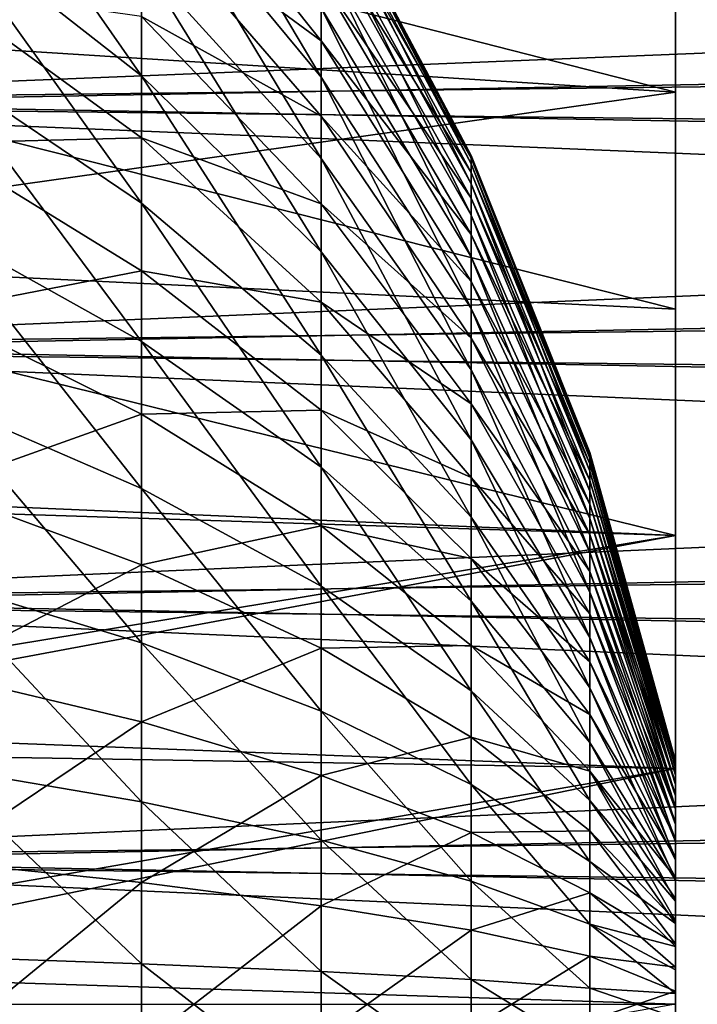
# Model space of a CAD drawing. Header units: millimetres. Extents: x -147 to 182, y -41 to 41.
# Tile 296 of 309: x 144 to 151, y 0 to 10. Entities that reach past the tile are written whole.
import ezdxf

# ---------------------------------------------------------------- set-up
doc = ezdxf.new("R2010")
doc.units = ezdxf.units.MM
doc.header["$LTSCALE"] = 51.403556
for name, color, linetype in [('100', 7, 'CONTINUOUS'), ('129', 7, 'CONTINUOUS'), ('20', 7, 'CONTINUOUS'), ('21', 7, 'CONTINUOUS'), ('97', 7, 'CONTINUOUS'), ('99', 7, 'CONTINUOUS')]:
    doc.layers.add(name, color=color, linetype=linetype)

msp = doc.modelspace()

# ---------------------------------------------------------------- linework, layer by layer
at = {"layer": '100', "color": 7, "linetype": 'CONTINUOUS'}
for points in [[(150.585, 11.402, 17.336), (150.585, 9.313, 18.543), (138.872, 12.307, 18.712), (150.585, 11.402, 17.336)], [(138.872, 12.307, 18.712), (150.585, 9.313, 18.543), (138.872, 10.051, 20.014), (138.872, 12.307, 18.712)], [(150.585, 9.313, -18.543), (150.585, 11.402, -17.337), (138.872, 10.051, -20.014), (150.585, 9.313, -18.543)], [(150.585, 7.097, 19.499), (138.872, 7.66, 21.045), (138.872, 10.051, 20.014), (150.585, 7.097, 19.499)], [(150.585, 9.313, 18.543), (150.585, 7.097, 19.499), (138.872, 10.051, 20.014), (150.585, 9.313, 18.543)], [(138.872, 7.66, -21.045), (150.585, 9.313, -18.543), (138.872, 10.051, -20.014), (138.872, 7.66, -21.045)], [(150.585, 7.097, -19.499), (150.585, 9.313, -18.543), (138.872, 7.66, -21.045), (150.585, 7.097, -19.499)], [(150.585, 4.785, -20.191), (150.585, 7.097, -19.499), (138.872, 7.66, -21.045), (150.585, 4.785, -20.191)], [(138.872, 5.165, -21.792), (150.585, 4.785, -20.191), (138.872, 7.66, -21.045), (138.872, 5.165, -21.792)], [(138.872, 2.6, -22.245), (150.585, 4.785, -20.191), (138.872, 5.165, -21.792), (138.872, 2.6, -22.245)], [(150.585, 2.409, -20.61), (150.585, 4.785, -20.191), (138.872, 2.6, -22.245), (150.585, 2.409, -20.61)], [(138.872, 0, -22.396), (150.585, 2.409, -20.61), (138.872, 2.6, -22.245), (138.872, 0, -22.396)], [(150.585, 0, -20.75), (150.585, 2.409, -20.61), (138.872, 0, -22.396), (150.585, 0, -20.75)]]:
    msp.add_3dface(points, dxfattribs=at)
at = {"layer": '129', "color": 7, "linetype": 'CONTINUOUS'}
for points in [[(150.585, 19.053, 8.219), (150.585, 19.878, 5.951), (150.585, 9.313, -18.543), (150.585, 19.053, 8.219)], [(150.585, 19.878, 5.951), (150.585, 11.402, -17.337), (150.585, 9.313, -18.543), (150.585, 19.878, 5.951)], [(150.585, 17.97, 10.375), (150.585, 19.053, 8.219), (150.585, 7.097, -19.499), (150.585, 17.97, 10.375)], [(150.585, 19.053, 8.219), (150.585, 9.313, -18.543), (150.585, 7.097, -19.499), (150.585, 19.053, 8.219)], [(150.585, 16.644, 12.391), (150.585, 17.97, 10.375), (150.585, 4.785, -20.191), (150.585, 16.644, 12.391)], [(150.585, 17.97, 10.375), (150.585, 7.097, -19.499), (150.585, 4.785, -20.191), (150.585, 17.97, 10.375)], [(150.585, 15.093, 14.24), (150.585, 16.644, 12.391), (150.585, 2.409, -20.61), (150.585, 15.093, 14.24)], [(150.585, 16.644, 12.391), (150.585, 4.785, -20.191), (150.585, 2.409, -20.61), (150.585, 16.644, 12.391)], [(150.585, 13.338, 15.896), (150.585, 15.093, 14.24), (150.585, 0, -20.75), (150.585, 13.338, 15.896)], [(150.585, 15.093, 14.24), (150.585, 2.409, -20.61), (150.585, 0, -20.75), (150.585, 15.093, 14.24)], [(150.585, 11.402, 17.336), (150.585, 13.338, 15.896), (150.585, -2.409, -20.61), (150.585, 11.402, 17.336)], [(150.585, 13.338, 15.896), (150.585, 0, -20.75), (150.585, -2.409, -20.61), (150.585, 13.338, 15.896)], [(150.585, 2.34, -0.852), (150.585, 2.412, -0.618), (150.585, 11.402, 17.336), (150.585, 2.34, -0.852)], [(150.585, 2.34, -0.852), (150.585, 11.402, 17.336), (150.585, -4.785, -20.191), (150.585, 2.34, -0.852)], [(150.585, 2.412, -0.618), (150.585, 2.461, -0.379), (150.585, 11.402, 17.336), (150.585, 2.412, -0.618)], [(150.585, 2.461, -0.379), (150.585, 9.313, 18.543), (150.585, 11.402, 17.336), (150.585, 2.461, -0.379)], [(150.585, 11.402, 17.336), (150.585, -2.409, -20.61), (150.585, -4.785, -20.191), (150.585, 11.402, 17.336)], [(150.585, 2.349, 0.826), (150.585, 2.257, 1.052), (150.585, 9.313, 18.543), (150.585, 2.349, 0.826)], [(150.585, 2.257, 1.052), (150.585, 2.143, 1.268), (150.585, 9.313, 18.543), (150.585, 2.257, 1.052)], [(150.585, 2.461, -0.379), (150.585, 2.486, -0.136), (150.585, 9.313, 18.543), (150.585, 2.461, -0.379)], [(150.585, 2.486, -0.136), (150.585, 2.487, 0.109), (150.585, 9.313, 18.543), (150.585, 2.486, -0.136)], [(150.585, 2.487, 0.109), (150.585, 2.465, 0.352), (150.585, 9.313, 18.543), (150.585, 2.487, 0.109)], [(150.585, 2.465, 0.352), (150.585, 2.418, 0.592), (150.585, 9.313, 18.543), (150.585, 2.465, 0.352)], [(150.585, 2.418, 0.592), (150.585, 2.349, 0.826), (150.585, 9.313, 18.543), (150.585, 2.418, 0.592)], [(150.585, 2.143, 1.268), (150.585, 2.008, 1.472), (150.585, 9.313, 18.543), (150.585, 2.143, 1.268)], [(150.585, 2.008, 1.472), (150.585, 1.854, 1.662), (150.585, 9.313, 18.543), (150.585, 2.008, 1.472)], [(150.585, 1.854, 1.662), (150.585, 1.682, 1.836), (150.585, 9.313, 18.543), (150.585, 1.854, 1.662)], [(150.585, 1.682, 1.836), (150.585, 1.494, 1.992), (150.585, 9.313, 18.543), (150.585, 1.682, 1.836)], [(150.585, 1.494, 1.992), (150.585, 1.292, 2.129), (150.585, 9.313, 18.543), (150.585, 1.494, 1.992)], [(150.585, 1.292, 2.129), (150.585, 1.077, 2.245), (150.585, 9.313, 18.543), (150.585, 1.292, 2.129)], [(150.585, 1.077, 2.245), (150.585, 0.852, 2.34), (150.585, 9.313, 18.543), (150.585, 1.077, 2.245)], [(150.585, 0.852, 2.34), (150.585, 7.097, 19.499), (150.585, 9.313, 18.543), (150.585, 0.852, 2.34)], [(150.585, 0.852, 2.34), (150.585, 0.618, 2.412), (150.585, 7.097, 19.499), (150.585, 0.852, 2.34)], [(150.585, 0.618, 2.412), (150.585, 0.379, 2.461), (150.585, 7.097, 19.499), (150.585, 0.618, 2.412)], [(150.585, 0.379, 2.461), (150.585, 0.136, 2.486), (150.585, 7.097, 19.499), (150.585, 0.379, 2.461)], [(150.585, 0.136, 2.486), (150.585, -0.109, 2.487), (150.585, 7.097, 19.499), (150.585, 0.136, 2.486)], [(150.585, -0.109, 2.487), (150.585, -0.352, 2.465), (150.585, 7.097, 19.499), (150.585, -0.109, 2.487)], [(150.585, -0.352, 2.465), (150.585, -0.592, 2.418), (150.585, 7.097, 19.499), (150.585, -0.352, 2.465)], [(150.585, -0.592, 2.418), (150.585, -0.826, 2.349), (150.585, 7.097, 19.499), (150.585, -0.592, 2.418)], [(150.585, -0.826, 2.349), (150.585, -1.052, 2.257), (150.585, 7.097, 19.499), (150.585, -0.826, 2.349)], [(150.585, -1.052, 2.257), (150.585, -1.268, 2.143), (150.585, 7.097, 19.499), (150.585, -1.052, 2.257)], [(150.585, -1.268, 2.143), (150.585, -1.472, 2.008), (150.585, 7.097, 19.499), (150.585, -1.268, 2.143)], [(150.585, -1.472, 2.008), (150.585, -1.662, 1.854), (150.585, 7.097, 19.499), (150.585, -1.472, 2.008)], [(150.585, -1.662, 1.854), (150.585, -1.836, 1.682), (150.585, 7.097, 19.499), (150.585, -1.662, 1.854)], [(150.585, -1.836, 1.682), (150.585, -1.992, 1.494), (150.585, 7.097, 19.499), (150.585, -1.836, 1.682)], [(150.585, -1.992, 1.494), (150.585, 4.785, 20.191), (150.585, 7.097, 19.499), (150.585, -1.992, 1.494)], [(150.585, -1.992, 1.494), (150.585, -2.129, 1.292), (150.585, 4.785, 20.191), (150.585, -1.992, 1.494)], [(150.585, -2.129, 1.292), (150.585, -2.245, 1.077), (150.585, 4.785, 20.191), (150.585, -2.129, 1.292)], [(150.585, -2.245, 1.077), (150.585, -2.34, 0.852), (150.585, 4.785, 20.191), (150.585, -2.245, 1.077)], [(150.585, -2.34, 0.852), (150.585, -11.402, -17.336), (150.585, 4.785, 20.191), (150.585, -2.34, 0.852)], [(150.585, -11.402, -17.336), (150.585, 2.409, 20.61), (150.585, 4.785, 20.191), (150.585, -11.402, -17.336)], [(150.585, -11.402, -17.336), (150.585, -13.338, -15.896), (150.585, 2.409, 20.61), (150.585, -11.402, -17.336)], [(150.585, -13.338, -15.896), (150.585, 0, 20.75), (150.585, 2.409, 20.61), (150.585, -13.338, -15.896)], [(150.585, 2.245, -1.077), (150.585, 2.34, -0.852), (150.585, -4.785, -20.191), (150.585, 2.245, -1.077)], [(150.585, 2.129, -1.292), (150.585, 2.245, -1.077), (150.585, -4.785, -20.191), (150.585, 2.129, -1.292)], [(150.585, 1.992, -1.494), (150.585, 2.129, -1.292), (150.585, -4.785, -20.191), (150.585, 1.992, -1.494)], [(150.585, 1.836, -1.682), (150.585, 1.992, -1.494), (150.585, -7.097, -19.499), (150.585, 1.836, -1.682)], [(150.585, -7.097, -19.499), (150.585, 1.992, -1.494), (150.585, -4.785, -20.191), (150.585, -7.097, -19.499)], [(150.585, 1.662, -1.854), (150.585, 1.836, -1.682), (150.585, -7.097, -19.499), (150.585, 1.662, -1.854)], [(150.585, 1.472, -2.008), (150.585, 1.662, -1.854), (150.585, -7.097, -19.499), (150.585, 1.472, -2.008)], [(150.585, 1.268, -2.143), (150.585, 1.472, -2.008), (150.585, -7.097, -19.499), (150.585, 1.268, -2.143)], [(150.585, 1.052, -2.257), (150.585, 1.268, -2.143), (150.585, -7.097, -19.499), (150.585, 1.052, -2.257)], [(150.585, 0.826, -2.349), (150.585, 1.052, -2.257), (150.585, -7.097, -19.499), (150.585, 0.826, -2.349)], [(150.585, 0.592, -2.418), (150.585, 0.826, -2.349), (150.585, -7.097, -19.499), (150.585, 0.592, -2.418)], [(150.585, 0.352, -2.465), (150.585, 0.592, -2.418), (150.585, -7.097, -19.499), (150.585, 0.352, -2.465)], [(150.585, 0.109, -2.487), (150.585, 0.352, -2.465), (150.585, -7.097, -19.499), (150.585, 0.109, -2.487)], [(150.585, -0.136, -2.486), (150.585, 0.109, -2.487), (150.585, -7.097, -19.499), (150.585, -0.136, -2.486)]]:
    msp.add_3dface(points, dxfattribs=at)
at = {"layer": '20', "color": 7, "linetype": 'CONTINUOUS'}
for points in [[(145.13, 10.652, -9.479), (145.13, 9.479, -10.652), (143.011, 12.51, -11.133), (145.13, 10.652, -9.479)], [(143.011, 12.51, -11.133), (145.13, 9.479, -10.652), (143.011, 11.133, -12.51), (143.011, 12.51, -11.133)], [(146.966, 10.172, -5.484), (146.966, 9.466, -6.628), (145.13, 12.551, -6.767), (146.966, 10.172, -5.484)], [(145.13, 12.551, -6.767), (146.966, 9.466, -6.628), (145.13, 11.68, -8.179), (145.13, 12.551, -6.767)], [(146.966, 9.466, -6.628), (146.966, 8.633, -7.682), (145.13, 11.68, -8.179), (146.966, 9.466, -6.628)], [(145.13, 11.68, -8.179), (146.966, 8.633, -7.682), (145.13, 10.652, -9.479), (145.13, 11.68, -8.179)], [(148.499, 8.666, -0.252), (148.499, 8.579, -1.257), (146.966, 11.551, -0.336), (148.499, 8.666, -0.252)], [(146.966, 11.512, 1.007), (148.499, 8.666, -0.252), (146.966, 11.551, -0.336), (146.966, 11.512, 1.007)], [(146.966, 11.551, -0.336), (148.499, 8.579, -1.257), (146.966, 11.434, -1.675), (146.966, 11.551, -0.336)], [(148.499, 8.637, 0.756), (148.499, 8.666, -0.252), (146.966, 11.512, 1.007), (148.499, 8.637, 0.756)], [(146.966, 11.317, 2.337), (148.499, 8.637, 0.756), (146.966, 11.512, 1.007), (146.966, 11.317, 2.337)], [(148.499, 8.579, -1.257), (148.499, 8.375, -2.244), (146.966, 11.434, -1.675), (148.499, 8.579, -1.257)], [(146.966, 11.434, -1.675), (148.499, 8.375, -2.244), (146.966, 11.162, -2.991), (146.966, 11.434, -1.675)], [(148.499, 8.491, 1.753), (148.499, 8.637, 0.756), (146.966, 11.317, 2.337), (148.499, 8.491, 1.753)], [(146.966, 10.969, 3.635), (148.499, 8.491, 1.753), (146.966, 11.317, 2.337), (146.966, 10.969, 3.635)], [(148.499, 8.375, -2.244), (148.499, 8.057, -3.201), (146.966, 11.162, -2.991), (148.499, 8.375, -2.244)], [(146.966, 11.162, -2.991), (148.499, 8.057, -3.201), (146.966, 10.74, -4.267), (146.966, 11.162, -2.991)], [(145.13, 9.479, -10.652), (145.13, 8.179, -11.68), (143.011, 11.133, -12.51), (145.13, 9.479, -10.652)], [(143.011, 11.133, -12.51), (145.13, 8.179, -11.68), (143.011, 9.606, -13.718), (143.011, 11.133, -12.51)], [(148.499, 8.23, 2.727), (148.499, 8.491, 1.753), (146.966, 10.969, 3.635), (148.499, 8.23, 2.727)], [(146.966, 10.473, 4.884), (148.499, 8.23, 2.727), (146.966, 10.969, 3.635), (146.966, 10.473, 4.884)], [(148.499, 8.057, -3.201), (148.499, 7.631, -4.115), (146.966, 10.74, -4.267), (148.499, 8.057, -3.201)], [(146.966, 10.74, -4.267), (148.499, 7.631, -4.115), (146.966, 10.172, -5.484), (146.966, 10.74, -4.267)], [(146.966, 8.633, -7.682), (146.966, 7.682, -8.633), (145.13, 10.652, -9.479), (146.966, 8.633, -7.682)], [(145.13, 10.652, -9.479), (146.966, 7.682, -8.633), (145.13, 9.479, -10.652), (145.13, 10.652, -9.479)], [(148.499, 7.858, 3.664), (148.499, 8.23, 2.727), (146.966, 10.473, 4.884), (148.499, 7.858, 3.664)], [(148.499, 7.631, -4.115), (148.499, 7.102, -4.973), (146.966, 10.172, -5.484), (148.499, 7.631, -4.115)], [(146.966, 10.172, -5.484), (148.499, 7.102, -4.973), (146.966, 9.466, -6.628), (146.966, 10.172, -5.484)], [(145.13, 8.179, -11.68), (145.13, 6.767, -12.551), (143.011, 9.606, -13.718), (145.13, 8.179, -11.68)], [(143.011, 9.606, -13.718), (145.13, 6.767, -12.551), (143.011, 7.948, -14.741), (143.011, 9.606, -13.718)], [(146.966, 7.682, -8.633), (146.966, 6.628, -9.466), (145.13, 9.479, -10.652), (146.966, 7.682, -8.633)], [(145.13, 9.479, -10.652), (146.966, 6.628, -9.466), (145.13, 8.179, -11.68), (145.13, 9.479, -10.652)], [(148.499, 7.102, -4.973), (148.499, 6.477, -5.764), (146.966, 9.466, -6.628), (148.499, 7.102, -4.973)], [(146.966, 9.466, -6.628), (148.499, 6.477, -5.764), (146.966, 8.633, -7.682), (146.966, 9.466, -6.628)], [(149.71, 5.633, -0.164), (149.71, 5.576, -0.817), (148.499, 8.666, -0.252), (149.71, 5.633, -0.164)], [(148.499, 8.637, 0.756), (149.71, 5.633, -0.164), (148.499, 8.666, -0.252), (148.499, 8.637, 0.756)], [(148.499, 8.666, -0.252), (149.71, 5.576, -0.817), (148.499, 8.579, -1.257), (148.499, 8.666, -0.252)], [(148.499, 6.477, -5.764), (148.499, 5.764, -6.477), (146.966, 8.633, -7.682), (148.499, 6.477, -5.764)], [(146.966, 8.633, -7.682), (148.499, 5.764, -6.477), (146.966, 7.682, -8.633), (146.966, 8.633, -7.682)], [(149.71, 5.614, 0.491), (149.71, 5.633, -0.164), (148.499, 8.637, 0.756), (149.71, 5.614, 0.491)], [(148.499, 8.491, 1.753), (149.71, 5.614, 0.491), (148.499, 8.637, 0.756), (148.499, 8.491, 1.753)], [(149.71, 5.576, -0.817), (149.71, 5.443, -1.458), (148.499, 8.579, -1.257), (149.71, 5.576, -0.817)], [(148.499, 8.579, -1.257), (149.71, 5.443, -1.458), (148.499, 8.375, -2.244), (148.499, 8.579, -1.257)], [(149.71, 5.519, 1.139), (149.71, 5.614, 0.491), (148.499, 8.491, 1.753), (149.71, 5.519, 1.139)], [(148.499, 8.23, 2.727), (149.71, 5.519, 1.139), (148.499, 8.491, 1.753), (148.499, 8.23, 2.727)], [(149.71, 5.443, -1.458), (149.71, 5.237, -2.08), (148.499, 8.375, -2.244), (149.71, 5.443, -1.458)], [(148.499, 8.375, -2.244), (149.71, 5.237, -2.08), (148.499, 8.057, -3.201), (148.499, 8.375, -2.244)], [(146.966, 6.628, -9.466), (146.966, 5.484, -10.172), (145.13, 8.179, -11.68), (146.966, 6.628, -9.466)], [(145.13, 8.179, -11.68), (146.966, 5.484, -10.172), (145.13, 6.767, -12.551), (145.13, 8.179, -11.68)], [(149.71, 5.349, 1.772), (149.71, 5.519, 1.139), (148.499, 8.23, 2.727), (149.71, 5.349, 1.772)], [(148.499, 7.858, 3.664), (149.71, 5.349, 1.772), (148.499, 8.23, 2.727), (148.499, 7.858, 3.664)], [(149.71, 5.237, -2.08), (149.71, 4.96, -2.674), (148.499, 8.057, -3.201), (149.71, 5.237, -2.08)], [(148.499, 8.057, -3.201), (149.71, 4.96, -2.674), (148.499, 7.631, -4.115), (148.499, 8.057, -3.201)], [(145.13, 6.767, -12.551), (145.13, 5.264, -13.251), (143.011, 7.948, -14.741), (145.13, 6.767, -12.551)], [(143.011, 7.948, -14.741), (145.13, 5.264, -13.251), (143.011, 6.183, -15.564), (143.011, 7.948, -14.741)], [(149.71, 5.107, 2.381), (149.71, 5.349, 1.772), (148.499, 7.858, 3.664), (149.71, 5.107, 2.381)], [(148.499, 5.764, -6.477), (148.499, 4.973, -7.102), (146.966, 7.682, -8.633), (148.499, 5.764, -6.477)], [(146.966, 7.682, -8.633), (148.499, 4.973, -7.102), (146.966, 6.628, -9.466), (146.966, 7.682, -8.633)], [(149.71, 4.96, -2.674), (149.71, 4.616, -3.232), (148.499, 7.631, -4.115), (149.71, 4.96, -2.674)], [(148.499, 7.631, -4.115), (149.71, 4.616, -3.232), (148.499, 7.102, -4.973), (148.499, 7.631, -4.115)], [(149.71, 4.616, -3.232), (149.71, 4.209, -3.746), (148.499, 7.102, -4.973), (149.71, 4.616, -3.232)], [(148.499, 7.102, -4.973), (149.71, 4.209, -3.746), (148.499, 6.477, -5.764), (148.499, 7.102, -4.973)], [(146.966, 5.484, -10.172), (146.966, 4.267, -10.74), (145.13, 6.767, -12.551), (146.966, 5.484, -10.172)], [(145.13, 6.767, -12.551), (146.966, 4.267, -10.74), (145.13, 5.264, -13.251), (145.13, 6.767, -12.551)], [(148.499, 4.973, -7.102), (148.499, 4.115, -7.631), (146.966, 6.628, -9.466), (148.499, 4.973, -7.102)], [(146.966, 6.628, -9.466), (148.499, 4.115, -7.631), (146.966, 5.484, -10.172), (146.966, 6.628, -9.466)], [(149.71, 4.209, -3.746), (149.71, 3.746, -4.209), (148.499, 6.477, -5.764), (149.71, 4.209, -3.746)], [(148.499, 6.477, -5.764), (149.71, 3.746, -4.209), (148.499, 5.764, -6.477), (148.499, 6.477, -5.764)], [(145.13, 5.264, -13.251), (145.13, 3.69, -13.773), (143.011, 6.183, -15.564), (145.13, 5.264, -13.251)], [(143.011, 6.183, -15.564), (145.13, 3.69, -13.773), (143.011, 4.334, -16.176), (143.011, 6.183, -15.564)], [(149.71, 3.746, -4.209), (149.71, 3.232, -4.616), (148.499, 5.764, -6.477), (149.71, 3.746, -4.209)], [(148.499, 5.764, -6.477), (149.71, 3.232, -4.616), (148.499, 4.973, -7.102), (148.499, 5.764, -6.477)], [(149.71, 5.633, -0.164), (149.71, 5.614, 0.491), (150.585, 2.487, 0.109), (149.71, 5.633, -0.164)], [(149.71, 5.576, -0.817), (149.71, 5.633, -0.164), (150.585, 2.486, -0.136), (149.71, 5.576, -0.817)], [(150.585, 2.486, -0.136), (149.71, 5.633, -0.164), (150.585, 2.487, 0.109), (150.585, 2.486, -0.136)], [(149.71, 5.614, 0.491), (149.71, 5.519, 1.139), (150.585, 2.465, 0.352), (149.71, 5.614, 0.491)], [(150.585, 2.487, 0.109), (149.71, 5.614, 0.491), (150.585, 2.465, 0.352), (150.585, 2.487, 0.109)], [(149.71, 5.443, -1.458), (149.71, 5.576, -0.817), (150.585, 2.412, -0.618), (149.71, 5.443, -1.458)], [(150.585, 2.412, -0.618), (149.71, 5.576, -0.817), (150.585, 2.461, -0.379), (150.585, 2.412, -0.618)], [(150.585, 2.461, -0.379), (149.71, 5.576, -0.817), (150.585, 2.486, -0.136), (150.585, 2.461, -0.379)], [(148.499, 4.115, -7.631), (148.499, 3.201, -8.057), (146.966, 5.484, -10.172), (148.499, 4.115, -7.631)], [(146.966, 5.484, -10.172), (148.499, 3.201, -8.057), (146.966, 4.267, -10.74), (146.966, 5.484, -10.172)], [(149.71, 5.519, 1.139), (149.71, 5.349, 1.772), (150.585, 2.418, 0.592), (149.71, 5.519, 1.139)], [(150.585, 2.465, 0.352), (149.71, 5.519, 1.139), (150.585, 2.418, 0.592), (150.585, 2.465, 0.352)], [(149.71, 5.237, -2.08), (149.71, 5.443, -1.458), (150.585, 2.34, -0.852), (149.71, 5.237, -2.08)], [(150.585, 2.34, -0.852), (149.71, 5.443, -1.458), (150.585, 2.412, -0.618), (150.585, 2.34, -0.852)], [(149.71, 5.349, 1.772), (149.71, 5.107, 2.381), (150.585, 2.349, 0.826), (149.71, 5.349, 1.772)], [(150.585, 2.418, 0.592), (149.71, 5.349, 1.772), (150.585, 2.349, 0.826), (150.585, 2.418, 0.592)], [(146.966, 4.267, -10.74), (146.966, 2.991, -11.162), (145.13, 5.264, -13.251), (146.966, 4.267, -10.74)], [(145.13, 5.264, -13.251), (146.966, 2.991, -11.162), (145.13, 3.69, -13.773), (145.13, 5.264, -13.251)], [(149.71, 4.96, -2.674), (149.71, 5.237, -2.08), (150.585, 2.245, -1.077), (149.71, 4.96, -2.674)], [(150.585, 2.245, -1.077), (149.71, 5.237, -2.08), (150.585, 2.34, -0.852), (150.585, 2.245, -1.077)], [(149.71, 5.107, 2.381), (150.585, 2.257, 1.052), (150.585, 2.349, 0.826), (149.71, 5.107, 2.381)], [(149.71, 3.232, -4.616), (149.71, 2.674, -4.96), (148.499, 4.973, -7.102), (149.71, 3.232, -4.616)], [(148.499, 4.973, -7.102), (149.71, 2.674, -4.96), (148.499, 4.115, -7.631), (148.499, 4.973, -7.102)], [(149.71, 4.616, -3.232), (149.71, 4.96, -2.674), (150.585, 2.129, -1.292), (149.71, 4.616, -3.232)], [(150.585, 2.129, -1.292), (149.71, 4.96, -2.674), (150.585, 2.245, -1.077), (150.585, 2.129, -1.292)], [(149.71, 4.209, -3.746), (149.71, 4.616, -3.232), (150.585, 1.992, -1.494), (149.71, 4.209, -3.746)], [(150.585, 1.992, -1.494), (149.71, 4.616, -3.232), (150.585, 2.129, -1.292), (150.585, 1.992, -1.494)], [(145.13, 3.69, -13.773), (145.13, 2.067, -14.108), (143.011, 4.334, -16.176), (145.13, 3.69, -13.773)], [(143.011, 4.334, -16.176), (145.13, 2.067, -14.108), (143.011, 2.427, -16.57), (143.011, 4.334, -16.176)], [(148.499, 3.201, -8.057), (148.499, 2.244, -8.375), (146.966, 4.267, -10.74), (148.499, 3.201, -8.057)], [(146.966, 4.267, -10.74), (148.499, 2.244, -8.375), (146.966, 2.991, -11.162), (146.966, 4.267, -10.74)], [(149.71, 3.746, -4.209), (149.71, 4.209, -3.746), (150.585, 1.662, -1.854), (149.71, 3.746, -4.209)], [(150.585, 1.662, -1.854), (149.71, 4.209, -3.746), (150.585, 1.836, -1.682), (150.585, 1.662, -1.854)], [(150.585, 1.836, -1.682), (149.71, 4.209, -3.746), (150.585, 1.992, -1.494), (150.585, 1.836, -1.682)], [(149.71, 2.674, -4.96), (149.71, 2.08, -5.237), (148.499, 4.115, -7.631), (149.71, 2.674, -4.96)], [(148.499, 4.115, -7.631), (149.71, 2.08, -5.237), (148.499, 3.201, -8.057), (148.499, 4.115, -7.631)], [(149.71, 3.232, -4.616), (149.71, 3.746, -4.209), (150.585, 1.472, -2.008), (149.71, 3.232, -4.616)], [(150.585, 1.472, -2.008), (149.71, 3.746, -4.209), (150.585, 1.662, -1.854), (150.585, 1.472, -2.008)], [(146.966, 2.991, -11.162), (146.966, 1.675, -11.434), (145.13, 3.69, -13.773), (146.966, 2.991, -11.162)], [(145.13, 3.69, -13.773), (146.966, 1.675, -11.434), (145.13, 2.067, -14.108), (145.13, 3.69, -13.773)], [(149.71, 2.674, -4.96), (149.71, 3.232, -4.616), (150.585, 1.268, -2.143), (149.71, 2.674, -4.96)], [(150.585, 1.268, -2.143), (149.71, 3.232, -4.616), (150.585, 1.472, -2.008), (150.585, 1.268, -2.143)], [(149.71, 2.08, -5.237), (149.71, 1.458, -5.443), (148.499, 3.201, -8.057), (149.71, 2.08, -5.237)], [(148.499, 3.201, -8.057), (149.71, 1.458, -5.443), (148.499, 2.244, -8.375), (148.499, 3.201, -8.057)], [(148.499, 2.244, -8.375), (148.499, 1.257, -8.579), (146.966, 2.991, -11.162), (148.499, 2.244, -8.375)], [(146.966, 2.991, -11.162), (148.499, 1.257, -8.579), (146.966, 1.675, -11.434), (146.966, 2.991, -11.162)], [(149.71, 2.08, -5.237), (149.71, 2.674, -4.96), (150.585, 1.052, -2.257), (149.71, 2.08, -5.237)], [(150.585, 1.052, -2.257), (149.71, 2.674, -4.96), (150.585, 1.268, -2.143), (150.585, 1.052, -2.257)], [(145.13, 2.067, -14.108), (145.13, 0.415, -14.253), (143.011, 2.427, -16.57), (145.13, 2.067, -14.108)], [(143.011, 2.427, -16.57), (145.13, 0.415, -14.253), (143.011, 0.487, -16.74), (143.011, 2.427, -16.57)], [(149.71, 1.458, -5.443), (149.71, 0.817, -5.576), (148.499, 2.244, -8.375), (149.71, 1.458, -5.443)], [(148.499, 2.244, -8.375), (149.71, 0.817, -5.576), (148.499, 1.257, -8.579), (148.499, 2.244, -8.375)], [(146.966, 1.675, -11.434), (146.966, 0.336, -11.551), (145.13, 2.067, -14.108), (146.966, 1.675, -11.434)], [(145.13, 2.067, -14.108), (146.966, 0.336, -11.551), (145.13, 0.415, -14.253), (145.13, 2.067, -14.108)], [(149.71, 1.458, -5.443), (149.71, 2.08, -5.237), (150.585, 0.826, -2.349), (149.71, 1.458, -5.443)], [(150.585, 0.826, -2.349), (149.71, 2.08, -5.237), (150.585, 1.052, -2.257), (150.585, 0.826, -2.349)], [(148.499, 1.257, -8.579), (148.499, 0.252, -8.666), (146.966, 1.675, -11.434), (148.499, 1.257, -8.579)], [(146.966, 1.675, -11.434), (148.499, 0.252, -8.666), (146.966, 0.336, -11.551), (146.966, 1.675, -11.434)], [(149.71, 0.817, -5.576), (149.71, 1.458, -5.443), (150.585, 0.592, -2.418), (149.71, 0.817, -5.576)], [(150.585, 0.592, -2.418), (149.71, 1.458, -5.443), (150.585, 0.826, -2.349), (150.585, 0.592, -2.418)], [(149.71, 0.817, -5.576), (149.71, 0.164, -5.633), (148.499, 1.257, -8.579), (149.71, 0.817, -5.576)], [(148.499, 1.257, -8.579), (149.71, 0.164, -5.633), (148.499, 0.252, -8.666), (148.499, 1.257, -8.579)], [(149.71, 0.164, -5.633), (149.71, 0.817, -5.576), (150.585, 0.109, -2.487), (149.71, 0.164, -5.633)], [(150.585, 0.109, -2.487), (149.71, 0.817, -5.576), (150.585, 0.352, -2.465), (150.585, 0.109, -2.487)], [(150.585, 0.352, -2.465), (149.71, 0.817, -5.576), (150.585, 0.592, -2.418), (150.585, 0.352, -2.465)], [(145.13, 0.415, -14.253), (145.13, -1.243, -14.205), (143.011, 0.487, -16.74), (145.13, 0.415, -14.253)], [(143.011, 0.487, -16.74), (145.13, -1.243, -14.205), (143.011, -1.46, -16.683), (143.011, 0.487, -16.74)], [(146.966, 0.336, -11.551), (146.966, -1.007, -11.512), (145.13, 0.415, -14.253), (146.966, 0.336, -11.551)], [(145.13, 0.415, -14.253), (146.966, -1.007, -11.512), (145.13, -1.243, -14.205), (145.13, 0.415, -14.253)], [(148.499, 0.252, -8.666), (148.499, -0.756, -8.637), (146.966, 0.336, -11.551), (148.499, 0.252, -8.666)], [(146.966, 0.336, -11.551), (148.499, -0.756, -8.637), (146.966, -1.007, -11.512), (146.966, 0.336, -11.551)], [(149.71, 0.164, -5.633), (149.71, -0.491, -5.614), (148.499, 0.252, -8.666), (149.71, 0.164, -5.633)], [(148.499, 0.252, -8.666), (149.71, -0.491, -5.614), (148.499, -0.756, -8.637), (148.499, 0.252, -8.666)], [(149.71, -0.491, -5.614), (149.71, 0.164, -5.633), (150.585, -0.136, -2.486), (149.71, -0.491, -5.614)], [(150.585, -0.136, -2.486), (149.71, 0.164, -5.633), (150.585, 0.109, -2.487), (150.585, -0.136, -2.486)]]:
    msp.add_3dface(points, dxfattribs=at)
at = {"layer": '21', "color": 7, "linetype": 'CONTINUOUS'}
for points in [[(146.966, 9.835, 6.067), (146.966, 10.473, 4.884), (145.13, 12.136, 7.486), (146.966, 9.835, 6.067)], [(145.13, 11.185, 8.844), (146.966, 9.835, 6.067), (145.13, 12.136, 7.486), (145.13, 11.185, 8.844)], [(146.966, 9.065, 7.167), (146.966, 9.835, 6.067), (145.13, 11.185, 8.844), (146.966, 9.065, 7.167)], [(145.13, 10.083, 10.083), (146.966, 9.065, 7.167), (145.13, 11.185, 8.844), (145.13, 10.083, 10.083)], [(148.499, 7.858, 3.664), (146.966, 10.473, 4.884), (146.966, 9.835, 6.067), (148.499, 7.858, 3.664)], [(145.13, 8.844, 11.185), (145.13, 10.083, 10.083), (143.011, 10.387, 13.136), (145.13, 8.844, 11.185)], [(143.011, 8.792, 14.253), (145.13, 8.844, 11.185), (143.011, 10.387, 13.136), (143.011, 8.792, 14.253)], [(146.966, 8.171, 8.171), (146.966, 9.065, 7.167), (145.13, 10.083, 10.083), (146.966, 8.171, 8.171)], [(145.13, 8.844, 11.185), (146.966, 8.171, 8.171), (145.13, 10.083, 10.083), (145.13, 8.844, 11.185)], [(148.499, 7.379, 4.552), (148.499, 7.858, 3.664), (146.966, 9.835, 6.067), (148.499, 7.379, 4.552)], [(146.966, 9.065, 7.167), (148.499, 7.379, 4.552), (146.966, 9.835, 6.067), (146.966, 9.065, 7.167)], [(148.499, 6.801, 5.377), (148.499, 7.379, 4.552), (146.966, 9.065, 7.167), (148.499, 6.801, 5.377)], [(146.966, 8.171, 8.171), (148.499, 6.801, 5.377), (146.966, 9.065, 7.167), (146.966, 8.171, 8.171)], [(145.13, 7.486, 12.136), (145.13, 8.844, 11.185), (143.011, 8.792, 14.253), (145.13, 7.486, 12.136)], [(143.011, 7.077, 15.178), (145.13, 7.486, 12.136), (143.011, 8.792, 14.253), (143.011, 7.077, 15.178)], [(146.966, 7.167, 9.065), (146.966, 8.171, 8.171), (145.13, 8.844, 11.185), (146.966, 7.167, 9.065)], [(145.13, 7.486, 12.136), (146.966, 7.167, 9.065), (145.13, 8.844, 11.185), (145.13, 7.486, 12.136)], [(148.499, 6.131, 6.131), (148.499, 6.801, 5.377), (146.966, 8.171, 8.171), (148.499, 6.131, 6.131)], [(146.966, 7.167, 9.065), (148.499, 6.131, 6.131), (146.966, 8.171, 8.171), (146.966, 7.167, 9.065)], [(149.71, 5.107, 2.381), (148.499, 7.858, 3.664), (148.499, 7.379, 4.552), (149.71, 5.107, 2.381)], [(145.13, 6.026, 12.923), (145.13, 7.486, 12.136), (143.011, 7.077, 15.178), (145.13, 6.026, 12.923)], [(146.966, 6.067, 9.835), (146.966, 7.167, 9.065), (145.13, 7.486, 12.136), (146.966, 6.067, 9.835)], [(145.13, 6.026, 12.923), (146.966, 6.067, 9.835), (145.13, 7.486, 12.136), (145.13, 6.026, 12.923)], [(149.71, 4.796, 2.958), (149.71, 5.107, 2.381), (148.499, 7.379, 4.552), (149.71, 4.796, 2.958)], [(148.499, 6.801, 5.377), (149.71, 4.796, 2.958), (148.499, 7.379, 4.552), (148.499, 6.801, 5.377)], [(148.499, 5.377, 6.801), (148.499, 6.131, 6.131), (146.966, 7.167, 9.065), (148.499, 5.377, 6.801)], [(146.966, 6.067, 9.835), (148.499, 5.377, 6.801), (146.966, 7.167, 9.065), (146.966, 6.067, 9.835)], [(143.011, 5.268, 15.897), (145.13, 6.026, 12.923), (143.011, 7.077, 15.178), (143.011, 5.268, 15.897)], [(149.71, 4.42, 3.495), (149.71, 4.796, 2.958), (148.499, 6.801, 5.377), (149.71, 4.42, 3.495)], [(148.499, 6.131, 6.131), (149.71, 4.42, 3.495), (148.499, 6.801, 5.377), (148.499, 6.131, 6.131)], [(146.966, 4.884, 10.473), (146.966, 6.067, 9.835), (145.13, 6.026, 12.923), (146.966, 4.884, 10.473)], [(148.499, 4.552, 7.379), (148.499, 5.377, 6.801), (146.966, 6.067, 9.835), (148.499, 4.552, 7.379)], [(146.966, 4.884, 10.473), (148.499, 4.552, 7.379), (146.966, 6.067, 9.835), (146.966, 4.884, 10.473)], [(149.71, 3.985, 3.985), (149.71, 4.42, 3.495), (148.499, 6.131, 6.131), (149.71, 3.985, 3.985)], [(148.499, 5.377, 6.801), (149.71, 3.985, 3.985), (148.499, 6.131, 6.131), (148.499, 5.377, 6.801)], [(145.13, 4.485, 13.535), (145.13, 6.026, 12.923), (143.011, 5.268, 15.897), (145.13, 4.485, 13.535)], [(145.13, 4.485, 13.535), (146.966, 4.884, 10.473), (145.13, 6.026, 12.923), (145.13, 4.485, 13.535)], [(149.71, 3.495, 4.42), (149.71, 3.985, 3.985), (148.499, 5.377, 6.801), (149.71, 3.495, 4.42)], [(148.499, 4.552, 7.379), (149.71, 3.495, 4.42), (148.499, 5.377, 6.801), (148.499, 4.552, 7.379)], [(143.011, 3.386, 16.401), (145.13, 4.485, 13.535), (143.011, 5.268, 15.897), (143.011, 3.386, 16.401)], [(150.585, 2.257, 1.052), (149.71, 5.107, 2.381), (149.71, 4.796, 2.958), (150.585, 2.257, 1.052)], [(146.966, 3.635, 10.969), (146.966, 4.884, 10.473), (145.13, 4.485, 13.535), (146.966, 3.635, 10.969)], [(148.499, 3.664, 7.858), (148.499, 4.552, 7.379), (146.966, 4.884, 10.473), (148.499, 3.664, 7.858)], [(146.966, 3.635, 10.969), (148.499, 3.664, 7.858), (146.966, 4.884, 10.473), (146.966, 3.635, 10.969)], [(150.585, 2.257, 1.052), (149.71, 4.796, 2.958), (150.585, 2.143, 1.268), (150.585, 2.257, 1.052)], [(149.71, 4.796, 2.958), (149.71, 4.42, 3.495), (150.585, 2.008, 1.472), (149.71, 4.796, 2.958)], [(150.585, 2.143, 1.268), (149.71, 4.796, 2.958), (150.585, 2.008, 1.472), (150.585, 2.143, 1.268)], [(149.71, 2.958, 4.796), (149.71, 3.495, 4.42), (148.499, 4.552, 7.379), (149.71, 2.958, 4.796)], [(148.499, 3.664, 7.858), (149.71, 2.958, 4.796), (148.499, 4.552, 7.379), (148.499, 3.664, 7.858)], [(145.13, 2.883, 13.964), (145.13, 4.485, 13.535), (143.011, 3.386, 16.401), (145.13, 2.883, 13.964)], [(145.13, 2.883, 13.964), (146.966, 3.635, 10.969), (145.13, 4.485, 13.535), (145.13, 2.883, 13.964)], [(149.71, 4.42, 3.495), (149.71, 3.985, 3.985), (150.585, 1.854, 1.662), (149.71, 4.42, 3.495)], [(150.585, 2.008, 1.472), (149.71, 4.42, 3.495), (150.585, 1.854, 1.662), (150.585, 2.008, 1.472)], [(149.71, 3.985, 3.985), (149.71, 3.495, 4.42), (150.585, 1.682, 1.836), (149.71, 3.985, 3.985)], [(150.585, 1.854, 1.662), (149.71, 3.985, 3.985), (150.585, 1.682, 1.836), (150.585, 1.854, 1.662)], [(146.966, 2.337, 11.317), (146.966, 3.635, 10.969), (145.13, 2.883, 13.964), (146.966, 2.337, 11.317)], [(148.499, 2.727, 8.23), (148.499, 3.664, 7.858), (146.966, 3.635, 10.969), (148.499, 2.727, 8.23)], [(146.966, 2.337, 11.317), (148.499, 2.727, 8.23), (146.966, 3.635, 10.969), (146.966, 2.337, 11.317)], [(149.71, 2.381, 5.107), (149.71, 2.958, 4.796), (148.499, 3.664, 7.858), (149.71, 2.381, 5.107)], [(148.499, 2.727, 8.23), (149.71, 2.381, 5.107), (148.499, 3.664, 7.858), (148.499, 2.727, 8.23)], [(149.71, 3.495, 4.42), (149.71, 2.958, 4.796), (150.585, 1.494, 1.992), (149.71, 3.495, 4.42)], [(150.585, 1.682, 1.836), (149.71, 3.495, 4.42), (150.585, 1.494, 1.992), (150.585, 1.682, 1.836)], [(143.011, 1.46, 16.683), (145.13, 2.883, 13.964), (143.011, 3.386, 16.401), (143.011, 1.46, 16.683)], [(149.71, 2.958, 4.796), (149.71, 2.381, 5.107), (150.585, 1.292, 2.129), (149.71, 2.958, 4.796)], [(150.585, 1.494, 1.992), (149.71, 2.958, 4.796), (150.585, 1.292, 2.129), (150.585, 1.494, 1.992)], [(145.13, 1.243, 14.205), (145.13, 2.883, 13.964), (143.011, 1.46, 16.683), (145.13, 1.243, 14.205)], [(145.13, 1.243, 14.205), (146.966, 2.337, 11.317), (145.13, 2.883, 13.964), (145.13, 1.243, 14.205)], [(148.499, 1.753, 8.491), (148.499, 2.727, 8.23), (146.966, 2.337, 11.317), (148.499, 1.753, 8.491)], [(149.71, 1.772, 5.349), (149.71, 2.381, 5.107), (148.499, 2.727, 8.23), (149.71, 1.772, 5.349)], [(148.499, 1.753, 8.491), (149.71, 1.772, 5.349), (148.499, 2.727, 8.23), (148.499, 1.753, 8.491)], [(146.966, 1.007, 11.512), (146.966, 2.337, 11.317), (145.13, 1.243, 14.205), (146.966, 1.007, 11.512)], [(146.966, 1.007, 11.512), (148.499, 1.753, 8.491), (146.966, 2.337, 11.317), (146.966, 1.007, 11.512)], [(149.71, 2.381, 5.107), (149.71, 1.772, 5.349), (150.585, 0.852, 2.34), (149.71, 2.381, 5.107)], [(150.585, 1.292, 2.129), (149.71, 2.381, 5.107), (150.585, 1.077, 2.245), (150.585, 1.292, 2.129)], [(150.585, 1.077, 2.245), (149.71, 2.381, 5.107), (150.585, 0.852, 2.34), (150.585, 1.077, 2.245)], [(148.499, 0.756, 8.637), (148.499, 1.753, 8.491), (146.966, 1.007, 11.512), (148.499, 0.756, 8.637)], [(149.71, 1.139, 5.519), (149.71, 1.772, 5.349), (148.499, 1.753, 8.491), (149.71, 1.139, 5.519)], [(148.499, 0.756, 8.637), (149.71, 1.139, 5.519), (148.499, 1.753, 8.491), (148.499, 0.756, 8.637)], [(149.71, 1.772, 5.349), (149.71, 1.139, 5.519), (150.585, 0.618, 2.412), (149.71, 1.772, 5.349)], [(150.585, 0.852, 2.34), (149.71, 1.772, 5.349), (150.585, 0.618, 2.412), (150.585, 0.852, 2.34)], [(143.011, -0.487, 16.74), (145.13, 1.243, 14.205), (143.011, 1.46, 16.683), (143.011, -0.487, 16.74)], [(145.13, -0.415, 14.253), (145.13, 1.243, 14.205), (143.011, -0.487, 16.74), (145.13, -0.415, 14.253)], [(145.13, -0.415, 14.253), (146.966, 1.007, 11.512), (145.13, 1.243, 14.205), (145.13, -0.415, 14.253)], [(149.71, 0.491, 5.614), (149.71, 1.139, 5.519), (148.499, 0.756, 8.637), (149.71, 0.491, 5.614)], [(149.71, 1.139, 5.519), (149.71, 0.491, 5.614), (150.585, 0.379, 2.461), (149.71, 1.139, 5.519)], [(150.585, 0.618, 2.412), (149.71, 1.139, 5.519), (150.585, 0.379, 2.461), (150.585, 0.618, 2.412)], [(146.966, -0.336, 11.551), (146.966, 1.007, 11.512), (145.13, -0.415, 14.253), (146.966, -0.336, 11.551)], [(146.966, -0.336, 11.551), (148.499, 0.756, 8.637), (146.966, 1.007, 11.512), (146.966, -0.336, 11.551)], [(148.499, -0.252, 8.666), (148.499, 0.756, 8.637), (146.966, -0.336, 11.551), (148.499, -0.252, 8.666)], [(148.499, -0.252, 8.666), (149.71, 0.491, 5.614), (148.499, 0.756, 8.637), (148.499, -0.252, 8.666)], [(149.71, -0.164, 5.633), (149.71, 0.491, 5.614), (148.499, -0.252, 8.666), (149.71, -0.164, 5.633)], [(149.71, 0.491, 5.614), (149.71, -0.164, 5.633), (150.585, 0.136, 2.486), (149.71, 0.491, 5.614)], [(150.585, 0.379, 2.461), (149.71, 0.491, 5.614), (150.585, 0.136, 2.486), (150.585, 0.379, 2.461)], [(150.585, 0.136, 2.486), (149.71, -0.164, 5.633), (150.585, -0.109, 2.487), (150.585, 0.136, 2.486)]]:
    msp.add_3dface(points, dxfattribs=at)
at = {"layer": '97', "color": 7, "linetype": 'CONTINUOUS'}
for points in [[(138.902, 9.228, 21.066), (180.236, 10.901, 19.84), (138.902, 11.602, 19.857), (138.902, 9.228, 21.066)], [(180.236, 11.111, -19.723), (180.236, 9.927, -20.345), (138.902, 11.551, -19.887), (180.236, 11.111, -19.723)], [(138.902, 11.551, -19.887), (180.236, 9.927, -20.345), (138.902, 9.173, -21.09), (138.902, 11.551, -19.887)], [(180.236, 9.711, 20.449), (180.236, 10.901, 19.84), (138.902, 9.228, 21.066), (180.236, 9.711, 20.449)], [(180.236, 9.927, -20.345), (180.236, 8.709, -20.895), (138.902, 9.173, -21.09), (180.236, 9.927, -20.345)], [(180.236, 8.487, 20.986), (180.236, 9.711, 20.449), (138.902, 9.228, 21.066), (180.236, 8.487, 20.986)], [(138.902, 6.729, 21.992), (180.236, 8.487, 20.986), (138.902, 9.228, 21.066), (138.902, 6.729, 21.992)], [(180.236, 8.709, -20.895), (180.236, 7.46, -21.373), (138.902, 9.173, -21.09), (180.236, 8.709, -20.895)], [(138.902, 9.173, -21.09), (180.236, 7.46, -21.373), (138.902, 6.672, -22.009), (138.902, 9.173, -21.09)], [(180.236, 7.234, 21.451), (180.236, 8.487, 20.986), (138.902, 6.729, 21.992), (180.236, 7.234, 21.451)], [(180.236, 7.46, -21.373), (180.236, 6.186, -21.776), (138.902, 6.672, -22.009), (180.236, 7.46, -21.373)], [(180.236, 5.955, 21.84), (180.236, 7.234, 21.451), (138.902, 6.729, 21.992), (180.236, 5.955, 21.84)], [(138.902, 4.14, 22.622), (180.236, 5.955, 21.84), (138.902, 6.729, 21.992), (138.902, 4.14, 22.622)], [(180.236, 6.186, -21.776), (180.236, 4.89, -22.103), (138.902, 6.672, -22.009), (180.236, 6.186, -21.776)], [(138.902, 6.672, -22.009), (180.236, 4.89, -22.103), (138.902, 4.082, -22.633), (138.902, 6.672, -22.009)], [(180.236, 4.655, 22.154), (180.236, 5.955, 21.84), (138.902, 4.14, 22.622), (180.236, 4.655, 22.154)], [(180.236, 4.89, -22.103), (180.236, 3.576, -22.353), (138.902, 4.082, -22.633), (180.236, 4.89, -22.103)], [(180.236, 3.34, 22.39), (180.236, 4.655, 22.154), (138.902, 4.14, 22.622), (180.236, 3.34, 22.39)], [(138.902, 1.496, 22.95), (180.236, 3.34, 22.39), (138.902, 4.14, 22.622), (138.902, 1.496, 22.95)], [(180.236, 3.576, -22.353), (180.236, 2.251, -22.525), (138.902, 4.082, -22.633), (180.236, 3.576, -22.353)], [(138.902, 4.082, -22.633), (180.236, 2.251, -22.525), (138.902, 1.436, -22.953), (138.902, 4.082, -22.633)], [(180.236, 2.012, 22.548), (180.236, 3.34, 22.39), (138.902, 1.496, 22.95), (180.236, 2.012, 22.548)], [(180.236, 2.251, -22.525), (180.236, 0.917, -22.619), (138.902, 1.436, -22.953), (180.236, 2.251, -22.525)], [(180.236, 0.678, 22.627), (180.236, 2.012, 22.548), (138.902, 1.496, 22.95), (180.236, 0.678, 22.627)], [(138.902, -1.169, 22.969), (180.236, 0.678, 22.627), (138.902, 1.496, 22.95), (138.902, -1.169, 22.969)], [(180.236, 0.917, -22.619), (180.236, -0.419, -22.634), (138.902, 1.436, -22.953), (180.236, 0.917, -22.619)], [(138.902, 1.436, -22.953), (180.236, -0.419, -22.634), (138.902, -1.228, -22.965), (138.902, 1.436, -22.953)], [(180.236, -0.659, 22.628), (180.236, 0.678, 22.627), (138.902, -1.169, 22.969), (180.236, -0.659, 22.628)]]:
    msp.add_3dface(points, dxfattribs=at)
at = {"layer": '99', "color": 7, "linetype": 'CONTINUOUS'}
for points in [[(150.585, 7.097, 19.499), (150.585, 4.785, 20.191), (138.872, 7.66, 21.045), (150.585, 7.097, 19.499)], [(138.872, 7.66, 21.045), (150.585, 4.785, 20.191), (138.872, 5.288, 21.763), (138.872, 7.66, 21.045)], [(138.872, 5.288, 21.763), (150.585, 4.785, 20.191), (138.872, 2.852, 22.214), (138.872, 5.288, 21.763)], [(150.585, 4.785, 20.191), (150.585, 2.409, 20.61), (138.872, 2.852, 22.214), (150.585, 4.785, 20.191)], [(138.872, 2.852, 22.214), (150.585, 2.409, 20.61), (138.872, 0.381, 22.393), (138.872, 2.852, 22.214)], [(150.585, 2.409, 20.61), (150.585, 0, 20.75), (138.872, 0.381, 22.393), (150.585, 2.409, 20.61)], [(138.872, 0.381, 22.393), (150.585, 0, 20.75), (138.872, -2.095, 22.298), (138.872, 0.381, 22.393)]]:
    msp.add_3dface(points, dxfattribs=at)

doc.saveas('drawing.dxf')
